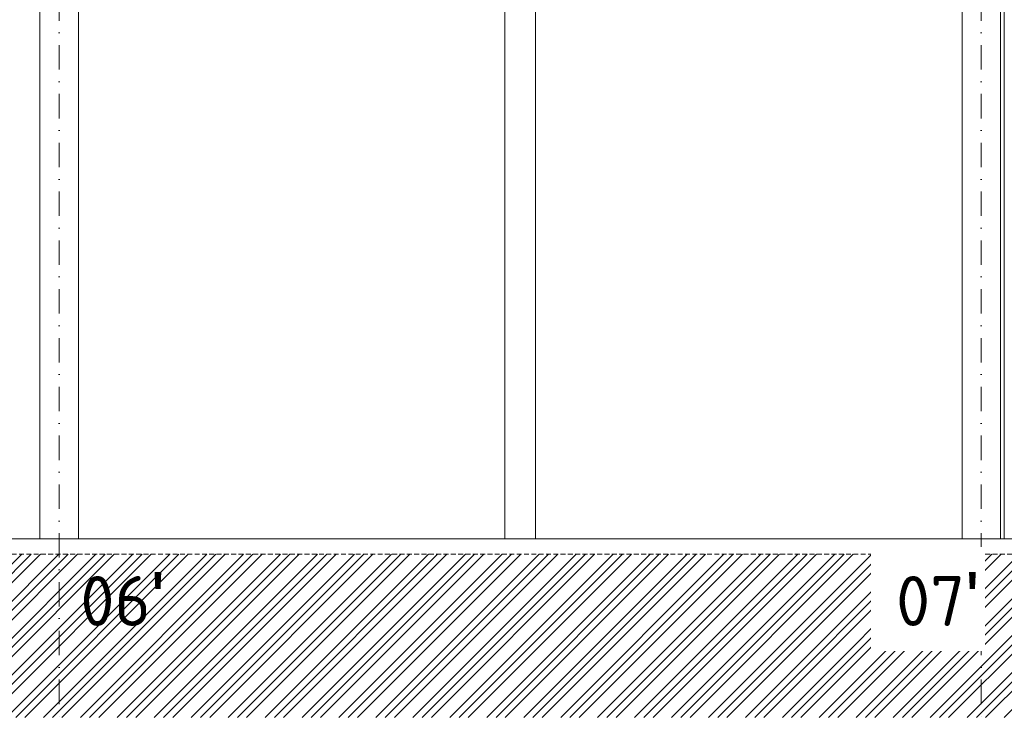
# Model space of a CAD drawing. Header units: millimetres. Extents: x -725694 to 5289369, y -1488057 to 2187451.
# Tile 108 of 656: x 65487 to 78300, y -47075 to -37880. Entities that reach past the tile are written whole.
import ezdxf

# ---------------------------------------------------------------- set-up
doc = ezdxf.new("R2010")
doc.units = ezdxf.units.MM
for name, pattern in [('CENTERX2', [101.6, 63.5, -12.7, 12.7, -12.7]), ('DASHDOT', [25.4, 12.7, -6.35, 0, -6.35]), ('HIDDEN', [9.525, 6.35, -3.175])]:
    doc.linetypes.add(name, pattern=pattern)
for name, color, linetype, lineweight in [('A99_N_txt-popis-200', 240, 'Continuous', 5), ('A99_S_kce-pohl', 7, 'Continuous', 5), ('A99_S_kce-rez-sil', 7, 'Continuous', 15), ('A99_S_osy', 1, 'CENTERX2', 5), ('A99_S_sraf', 252, 'Continuous', 9)]:
    doc.layers.add(name, color=color, linetype=linetype, lineweight=lineweight)
doc.styles.add('ad_popis 100', font='isocpeur.ttf', dxfattribs={"height": 200})

msp = doc.modelspace()

# ---------------------------------------------------------------- hatches: boundary and pattern name
at = {"layer": 'A99_S_sraf', "linetype": 'Continuous', "lineweight": 0}
h = msp.add_hatch(dxfattribs=at)
h.set_pattern_fill('ZEM_PUVODNI', color=256, scale=85, angle=180)
h.set_pattern_definition([(225, (0, 0), (240.4163, -240.4163), []), (225, (-120.2, 1e-14), (240.4163, -240.4163), []), (225, (-240.4, 3e-14), (240.4163, -240.4163), [])])
h.paths.add_polyline_path([(5750, -44835.1), (-646.9, -45035), (-4963.8, -45035), (-4963.8, -46960), (155112.5, -46960), (155112.5, -44835)])

# ---------------------------------------------------------------- linework, layer by layer
at = {"layer": 'A99_S_kce-pohl', "linetype": 'Continuous'}
for p, q in [((65750, -44635), (65750, -32611.9)), ((66250, -44635), (66250, -32611.9)), ((77750, -44635), (77750, -32611.9)), ((78250, -44635), (78250, -32611.9)), ((78300, -44635), (78300, -32611.9)), ((71800, -44635), (71800, -33515)), ((72200, -44635), (72200, -33515))]:
    msp.add_line(p, q, dxfattribs=at)
at = {"layer": 'A99_S_kce-rez-sil', "linetype": 'Continuous'}
msp.add_line((5450, -44635), (150800, -44635), dxfattribs=at)
at = {"layer": 'A99_S_kce-rez-sil', "color": 7, "linetype": 'HIDDEN', "lineweight": 5, "ltscale": 10}
msp.add_line((5756.2, -44834.9), (151100, -44835), dxfattribs=at)
at = {"layer": 'A99_S_osy', "linetype": 'DASHDOT', "lineweight": 5, "ltscale": 25}
for p, q in [((66000, -28685), (66000, -47075)), ((78000, -28685), (78000, -47075))]:
    msp.add_line(p, q, dxfattribs=at)

# ---------------------------------------------------------------- texts
at = {"layer": 'A99_N_txt-popis-200', "color": 1, "lineweight": 0, "insert": (66275, -45065), "char_height": 650, "attachment_point": 1, "style": 'ad_popis 100'}
msp.add_mtext_dynamic_manual_height_columns("06{\\fArial|b0|i0|c238|p34;\\H1.08333x;'}", width=832.5, gutter_width=1000, heights=[0], dxfattribs=at)

# ---------------------------------------------------------------- next in the draw order: texts
at = {"layer": 'A99_N_txt-popis-200', "color": 1, "lineweight": 0, "insert": (76890, -45065), "char_height": 650, "attachment_point": 1, "style": 'ad_popis 100', "bg_fill": 2}
msp.add_mtext_dynamic_manual_height_columns("07{\\fArial|b0|i0|c238|p34;\\H1.08333x;'}", width=832.5, gutter_width=1000, heights=[0], dxfattribs=at)

doc.saveas('drawing.dxf')
